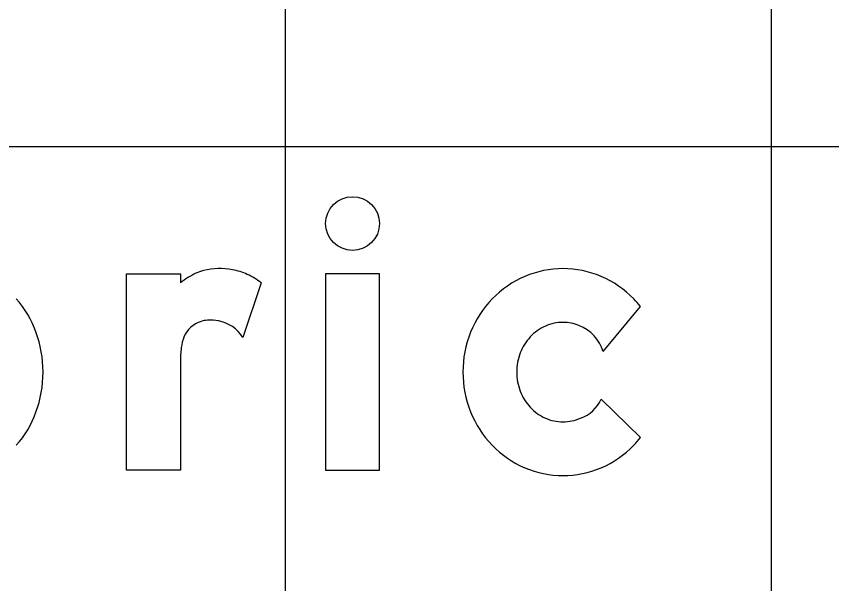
# Model space of a CAD drawing. Extents: x 2193008 to 2198143, y 1236112 to 1237864.
# Drawn here: x 2195475.676 to 2195479.031, y 1237205.305 to 1237207.642 of the extents above; entities that cross this region are included whole.
import ezdxf

# ---------------------------------------------------------------- set-up
doc = ezdxf.new("R2010")
doc.units = 0
for name, color, linetype in [('GSBWFILL', 7, 'Continuous'), ('GSCOLORFILL', 7, 'Continuous'), ('GSOUTLINE', 7, 'Continuous'), ('M-ROADS', 7, 'Continuous')]:
    doc.layers.add(name, color=color, linetype=linetype)

msp = doc.modelspace()

# ---------------------------------------------------------------- linework, layer by layer
at = {"layer": 'GSBWFILL'}
for p, q in [((2195476.6833, 1237206.5445), (2195476.6082, 1237206.3193)), ((2195478.0907, 1237206.2607), (2195478.2445, 1237206.4463)), ((2195478.2445, 1237205.9066), (2195478.083, 1237206.0646))]:
    msp.add_line(p, q, dxfattribs=at)
msp.add_lwpolyline([(2195476.3511, 1237206.2192), (2195476.3511, 1237205.7723), (2195476.1297, 1237205.7723), (2195476.1297, 1237206.5806), (2195476.3511, 1237206.5806), (2195476.3511, 1237206.5445)], dxfattribs=at)
msp.add_lwpolyline([(2195476.949, 1237205.7723), (2195477.1705, 1237205.7723), (2195477.1705, 1237206.5806), (2195476.949, 1237206.5806)], close=True, dxfattribs=at)
msp.add_ellipse((2195477.0597, 1237206.7882), major_axis=(0, 0.1107), ratio=0.999989, dxfattribs=at)
for centre, major_axis, ratio, start_param, end_param in [((2195476.5737, 1237206.2494), (0, 0.3696), 0.999992, 0.443663, 0.646229), ((2195476.4863, 1237206.4332), (0, 0.1661), 0.999992, 0.24142, 0.443663), ((2195476.5148, 1237206.3177), (0, 0.2851), 0.999992, 6.103268, 6.524606), ((2195476.5212, 1237206.353), (0, 0.2491), 0.999992, 5.846069, 6.103268), ((2195476.4958, 1237206.2986), (0, 0.3092), 0.999992, 5.631644, 5.846069), ((2195477.9256, 1237206.2044), (0, 0.3983), 0.999996, 0, 0.404999), ((2195477.9256, 1237206.2044), (0, 0.3983), 0.999996, 5.878187, 6.283185), ((2195477.9314, 1237206.1909), (0, 0.4131), 0.999996, 0.404999, 0.80258), ((2195477.9198, 1237206.1909), (0, 0.4131), 0.999996, 5.480605, 5.878187), ((2195475.3561, 1237206.1953), (0, 0.427), 0.999996, 5.063069, 5.435798), ((2195477.9405, 1237206.1821), (0, 0.4257), 0.999996, 0.80258, 1.190101), ((2195477.9107, 1237206.1821), (0, 0.4257), 0.999996, 5.381938, 5.480605), ((2195476.4687, 1237206.2794), (0, 0.1107), 0.999992, 0.293855, 1.188904), ((2195476.4709, 1237206.2723), (0, 0.1182), 0.999992, 0.067293, 0.293855), ((2195476.4748, 1237206.2135), (0, 0.1772), 0.999992, 6.094384, 6.350479), ((2195476.4795, 1237206.2378), (0, 0.1523), 0.999992, 5.27661, 6.094384), ((2195477.9256, 1237206.2039), (0, 0.1774), 0.999996, 0, 0.419139), ((2195477.9256, 1237206.2039), (0, 0.1774), 0.999996, 5.902947, 6.283185), ((2195475.3047, 1237206.1765), (0, 0.4817), 0.999996, 4.712389, 5.063069), ((2195477.9315, 1237206.1906), (0, 0.192), 0.999996, 0.419139, 0.821819), ((2195477.9302, 1237206.2127), (0, 0.1675), 0.999996, 5.002891, 5.909172), ((2195476.5264, 1237206.2563), (0, 0.1728), 0.999992, 1.188904, 1.450084), ((2195477.9546, 1237206.1765), (0, 0.4409), 0.999996, 1.190101, 1.570796), ((2195477.9407, 1237206.182), (0, 0.2046), 0.999996, 0.821819, 1.20321), ((2195476.8204, 1237206.2187), (0, 0.4693), 0.999992, 1.445958, 1.569673), ((2195477.9552, 1237206.1765), (0, 0.22), 0.999996, 1.20321, 1.570796), ((2195475.3047, 1237206.1765), (0, 0.4817), 0.999996, 4.361709, 4.712389), ((2195477.9546, 1237206.1765), (0, 0.4409), 0.999996, 1.570796, 1.951491), ((2195477.9552, 1237206.1765), (0, 0.22), 0.999996, 1.570796, 1.938383), ((2195477.9407, 1237206.1709), (0, 0.2046), 0.999996, 1.938383, 2.319773), ((2195477.9488, 1237206.1264), (0, 0.1478), 0.999996, 3.479501, 4.280948), ((2195475.3561, 1237206.1577), (0, 0.427), 0.999996, 3.98898, 4.361709), ((2195477.9405, 1237206.1708), (0, 0.4257), 0.999996, 1.951491, 2.339013), ((2195477.9315, 1237206.1623), (0, 0.192), 0.999996, 2.319773, 2.722453), ((2195477.9256, 1237206.149), (0, 0.1774), 0.999996, 2.722453, 3.141593), ((2195477.9256, 1237206.149), (0, 0.1774), 0.999996, 3.141593, 3.560732), ((2195477.9107, 1237206.1708), (0, 0.4257), 0.999996, 3.944173, 4.04284), ((2195477.9314, 1237206.1621), (0, 0.4131), 0.999996, 2.339013, 2.736594), ((2195477.9198, 1237206.1621), (0, 0.4131), 0.999996, 3.546591, 3.944173), ((2195477.9256, 1237206.1485), (0, 0.3983), 0.999996, 2.736594, 3.141593), ((2195477.9256, 1237206.1485), (0, 0.3983), 0.999996, 3.141593, 3.546591)]:
    msp.add_ellipse(centre, major_axis=major_axis, ratio=ratio, start_param=start_param, end_param=end_param, dxfattribs=at)
at = {"layer": 'GSCOLORFILL'}
for p, q in [((2195476.6833, 1237206.5445), (2195476.6082, 1237206.3193)), ((2195478.0907, 1237206.2607), (2195478.2445, 1237206.4463)), ((2195478.2445, 1237205.9066), (2195478.083, 1237206.0646))]:
    msp.add_line(p, q, dxfattribs=at)
msp.add_lwpolyline([(2195476.3511, 1237206.2192), (2195476.3511, 1237205.7723), (2195476.1297, 1237205.7723), (2195476.1297, 1237206.5806), (2195476.3511, 1237206.5806), (2195476.3511, 1237206.5445)], dxfattribs=at)
msp.add_lwpolyline([(2195476.949, 1237205.7723), (2195477.1705, 1237205.7723), (2195477.1705, 1237206.5806), (2195476.949, 1237206.5806)], close=True, dxfattribs=at)
msp.add_ellipse((2195477.0597, 1237206.7882), major_axis=(0, 0.1107), ratio=0.999989, dxfattribs=at)
for centre, major_axis, ratio, start_param, end_param in [((2195476.5737, 1237206.2494), (0, 0.3696), 0.999992, 0.443663, 0.646229), ((2195476.4863, 1237206.4332), (0, 0.1661), 0.999992, 0.24142, 0.443663), ((2195476.5148, 1237206.3177), (0, 0.2851), 0.999992, 6.103268, 6.524606), ((2195476.5212, 1237206.353), (0, 0.2491), 0.999992, 5.846069, 6.103268), ((2195476.4958, 1237206.2986), (0, 0.3092), 0.999992, 5.631644, 5.846069), ((2195477.9256, 1237206.2044), (0, 0.3983), 0.999996, 0, 0.404999), ((2195477.9256, 1237206.2044), (0, 0.3983), 0.999996, 5.878187, 6.283185), ((2195477.9314, 1237206.1909), (0, 0.4131), 0.999996, 0.404999, 0.80258), ((2195477.9198, 1237206.1909), (0, 0.4131), 0.999996, 5.480605, 5.878187), ((2195475.3561, 1237206.1953), (0, 0.427), 0.999996, 5.063069, 5.435798), ((2195477.9405, 1237206.1821), (0, 0.4257), 0.999996, 0.80258, 1.190101), ((2195477.9107, 1237206.1821), (0, 0.4257), 0.999996, 5.381938, 5.480605), ((2195476.4687, 1237206.2794), (0, 0.1107), 0.999992, 0.293855, 1.188904), ((2195476.4709, 1237206.2723), (0, 0.1182), 0.999992, 0.067293, 0.293855), ((2195476.4748, 1237206.2135), (0, 0.1772), 0.999992, 6.094384, 6.350479), ((2195476.4795, 1237206.2378), (0, 0.1523), 0.999992, 5.27661, 6.094384), ((2195477.9256, 1237206.2039), (0, 0.1774), 0.999996, 0, 0.419139), ((2195477.9256, 1237206.2039), (0, 0.1774), 0.999996, 5.902947, 6.283185), ((2195475.3047, 1237206.1765), (0, 0.4817), 0.999996, 4.712389, 5.063069), ((2195477.9315, 1237206.1906), (0, 0.192), 0.999996, 0.419139, 0.821819), ((2195477.9302, 1237206.2127), (0, 0.1675), 0.999996, 5.002891, 5.909172), ((2195476.5264, 1237206.2563), (0, 0.1728), 0.999992, 1.188904, 1.450084), ((2195477.9546, 1237206.1765), (0, 0.4409), 0.999996, 1.190101, 1.570796), ((2195477.9407, 1237206.182), (0, 0.2046), 0.999996, 0.821819, 1.20321), ((2195476.8204, 1237206.2187), (0, 0.4693), 0.999992, 1.445958, 1.569673), ((2195477.9552, 1237206.1765), (0, 0.22), 0.999996, 1.20321, 1.570796), ((2195475.3047, 1237206.1765), (0, 0.4817), 0.999996, 4.361709, 4.712389), ((2195477.9546, 1237206.1765), (0, 0.4409), 0.999996, 1.570796, 1.951491), ((2195477.9552, 1237206.1765), (0, 0.22), 0.999996, 1.570796, 1.938383), ((2195477.9407, 1237206.1709), (0, 0.2046), 0.999996, 1.938383, 2.319773), ((2195477.9488, 1237206.1264), (0, 0.1478), 0.999996, 3.479501, 4.280948), ((2195475.3561, 1237206.1577), (0, 0.427), 0.999996, 3.98898, 4.361709), ((2195477.9405, 1237206.1708), (0, 0.4257), 0.999996, 1.951491, 2.339013), ((2195477.9315, 1237206.1623), (0, 0.192), 0.999996, 2.319773, 2.722453), ((2195477.9256, 1237206.149), (0, 0.1774), 0.999996, 2.722453, 3.141593), ((2195477.9256, 1237206.149), (0, 0.1774), 0.999996, 3.141593, 3.560732), ((2195477.9107, 1237206.1708), (0, 0.4257), 0.999996, 3.944173, 4.04284), ((2195477.9314, 1237206.1621), (0, 0.4131), 0.999996, 2.339013, 2.736594), ((2195477.9198, 1237206.1621), (0, 0.4131), 0.999996, 3.546591, 3.944173), ((2195477.9256, 1237206.1485), (0, 0.3983), 0.999996, 2.736594, 3.141593), ((2195477.9256, 1237206.1485), (0, 0.3983), 0.999996, 3.141593, 3.546591)]:
    msp.add_ellipse(centre, major_axis=major_axis, ratio=ratio, start_param=start_param, end_param=end_param, dxfattribs=at)
at = {"layer": 'GSOUTLINE'}
for p, q in [((2195476.6833, 1237206.5445), (2195476.6082, 1237206.3193)), ((2195478.0907, 1237206.2607), (2195478.2445, 1237206.4463)), ((2195478.2445, 1237205.9066), (2195478.083, 1237206.0646))]:
    msp.add_line(p, q, dxfattribs=at)
msp.add_lwpolyline([(2195476.3511, 1237206.2192), (2195476.3511, 1237205.7723), (2195476.1297, 1237205.7723), (2195476.1297, 1237206.5806), (2195476.3511, 1237206.5806), (2195476.3511, 1237206.5445)], dxfattribs=at)
msp.add_lwpolyline([(2195476.949, 1237205.7723), (2195477.1705, 1237205.7723), (2195477.1705, 1237206.5806), (2195476.949, 1237206.5806)], close=True, dxfattribs=at)
msp.add_ellipse((2195477.0597, 1237206.7882), major_axis=(0, 0.1107), ratio=0.999989, dxfattribs=at)
for centre, major_axis, ratio, start_param, end_param in [((2195476.5737, 1237206.2494), (0, 0.3696), 0.999992, 0.443663, 0.646229), ((2195476.4863, 1237206.4332), (0, 0.1661), 0.999992, 0.24142, 0.443663), ((2195476.5148, 1237206.3177), (0, 0.2851), 0.999992, 6.103268, 6.524606), ((2195476.5212, 1237206.353), (0, 0.2491), 0.999992, 5.846069, 6.103268), ((2195476.4958, 1237206.2986), (0, 0.3092), 0.999992, 5.631644, 5.846069), ((2195477.9256, 1237206.2044), (0, 0.3983), 0.999996, 0, 0.404999), ((2195477.9256, 1237206.2044), (0, 0.3983), 0.999996, 5.878187, 6.283185), ((2195477.9314, 1237206.1909), (0, 0.4131), 0.999996, 0.404999, 0.80258), ((2195477.9198, 1237206.1909), (0, 0.4131), 0.999996, 5.480605, 5.878187), ((2195475.3561, 1237206.1953), (0, 0.427), 0.999996, 5.063069, 5.435798), ((2195477.9405, 1237206.1821), (0, 0.4257), 0.999996, 0.80258, 1.190101), ((2195477.9107, 1237206.1821), (0, 0.4257), 0.999996, 5.381938, 5.480605), ((2195476.4687, 1237206.2794), (0, 0.1107), 0.999992, 0.293855, 1.188904), ((2195476.4709, 1237206.2723), (0, 0.1182), 0.999992, 0.067293, 0.293855), ((2195476.4748, 1237206.2135), (0, 0.1772), 0.999992, 6.094384, 6.350479), ((2195476.4795, 1237206.2378), (0, 0.1523), 0.999992, 5.27661, 6.094384), ((2195477.9256, 1237206.2039), (0, 0.1774), 0.999996, 0, 0.419139), ((2195477.9256, 1237206.2039), (0, 0.1774), 0.999996, 5.902947, 6.283185), ((2195475.3047, 1237206.1765), (0, 0.4817), 0.999996, 4.712389, 5.063069), ((2195477.9315, 1237206.1906), (0, 0.192), 0.999996, 0.419139, 0.821819), ((2195477.9302, 1237206.2127), (0, 0.1675), 0.999996, 5.002891, 5.909172), ((2195476.5264, 1237206.2563), (0, 0.1728), 0.999992, 1.188904, 1.450084), ((2195477.9546, 1237206.1765), (0, 0.4409), 0.999996, 1.190101, 1.570796), ((2195477.9407, 1237206.182), (0, 0.2046), 0.999996, 0.821819, 1.20321), ((2195476.8204, 1237206.2187), (0, 0.4693), 0.999992, 1.445958, 1.569673), ((2195477.9552, 1237206.1765), (0, 0.22), 0.999996, 1.20321, 1.570796), ((2195475.3047, 1237206.1765), (0, 0.4817), 0.999996, 4.361709, 4.712389), ((2195477.9546, 1237206.1765), (0, 0.4409), 0.999996, 1.570796, 1.951491), ((2195477.9552, 1237206.1765), (0, 0.22), 0.999996, 1.570796, 1.938383), ((2195477.9407, 1237206.1709), (0, 0.2046), 0.999996, 1.938383, 2.319773), ((2195477.9488, 1237206.1264), (0, 0.1478), 0.999996, 3.479501, 4.280948), ((2195475.3561, 1237206.1577), (0, 0.427), 0.999996, 3.98898, 4.361709), ((2195477.9405, 1237206.1708), (0, 0.4257), 0.999996, 1.951491, 2.339013), ((2195477.9315, 1237206.1623), (0, 0.192), 0.999996, 2.319773, 2.722453), ((2195477.9256, 1237206.149), (0, 0.1774), 0.999996, 2.722453, 3.141593), ((2195477.9256, 1237206.149), (0, 0.1774), 0.999996, 3.141593, 3.560732), ((2195477.9107, 1237206.1708), (0, 0.4257), 0.999996, 3.944173, 4.04284), ((2195477.9314, 1237206.1621), (0, 0.4131), 0.999996, 2.339013, 2.736594), ((2195477.9198, 1237206.1621), (0, 0.4131), 0.999996, 3.546591, 3.944173), ((2195477.9256, 1237206.1485), (0, 0.3983), 0.999996, 2.736594, 3.141593), ((2195477.9256, 1237206.1485), (0, 0.3983), 0.999996, 3.141593, 3.546591)]:
    msp.add_ellipse(centre, major_axis=major_axis, ratio=ratio, start_param=start_param, end_param=end_param, dxfattribs=at)
at = {"layer": 'M-ROADS'}
for p, q in [((2195476.7834, 1237163.1062), (2195476.7834, 1237223.1062)), ((2195478.7834, 1237163.1062), (2195478.7834, 1237223.1062)), ((2195388.7834, 1237207.1062), (2195518.7834, 1237207.1062))]:
    msp.add_line(p, q, dxfattribs=at)

doc.saveas('drawing.dxf')
